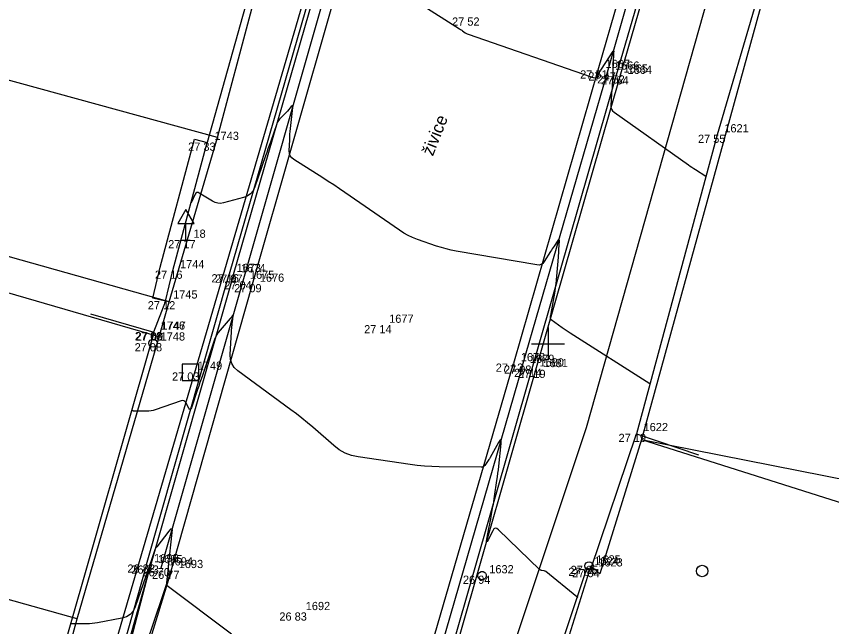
# Model space of a CAD drawing. Extents: x -702257 to -701487, y -1009871 to -1008841.
# Drawn here: x -701766.2 to -701741.36, y -1009358.61 to -1009340.02 of the extents above; entities that cross this region are included whole.
import ezdxf

# ---------------------------------------------------------------- set-up
doc = ezdxf.new("R2010")
doc.units = 0
for name, color, linetype in [('Ex_Major Contours', 7, 'Continuous'), ('Ex_Minor Contours', 7, 'Continuous'), ('Z_body', 7, 'Continuous'), ('Z_body_cisla', 7, 'Continuous'), ('Z_body_vysky_redukovane', 7, 'Continuous'), ('Z_budova', 7, 'Continuous'), ('Z_dopravni_znacky', 7, 'Continuous'), ('Z_hektometricka_sit', 7, 'Continuous'), ('Z_katastr_hranice', 7, 'Continuous'), ('Z_katastr_vnitrni_kresba', 7, 'Continuous'), ('Z_katastr_znacky_budov', 7, 'Continuous'), ('Z_komunikace', 7, 'Continuous'), ('Z_obruba', 7, 'Continuous'), ('Z_ploty', 7, 'Continuous'), ('Z_popisy', 7, 'Continuous'), ('Z_rozhranni', 7, 'Continuous'), ('Z_site_kanalizace_znaky', 7, 'Continuous'), ('Z_site_nerozlisene_znaky', 7, 'Continuous'), ('Z_site_vodovod_znaky', 7, 'Continuous'), ('Z_vstupy', 7, 'Continuous'), ('Z_zlabek', 7, 'Continuous')]:
    doc.layers.add(name, color=color, linetype=linetype)

# ---------------------------------------------------------------- blocks, each defined once
blk = doc.blocks.new('POINT_DISPLAY')
blk.add_line((0, 0), (0, 0))
blk = doc.blocks.new('Z527')
for p, q in [((0, 0.93), (-0.25, 0.5)), ((0.25, 0.5), (0, 0.93)), ((-0.25, 0.5), (0.25, 0.5)), ((0, 0), (0, 0.5)), ((-0.13, 0), (0.13, 0))]:
    blk.add_line(p, q)
blk = doc.blocks.new('Z15')
blk.add_circle((0, 0), 0.125)
blk = doc.blocks.new('Z614')
for p, q in [((-0.13, 0.03), (-0.1, 0.08)), ((-0.13, -0.03), (-0.13, 0.03)), ((-0.1, 0.08), (-0.08, 0.1)), ((-0.08, 0.1), (-0.03, 0.13)), ((-0.03, 0.13), (0.03, 0.13)), ((0.03, 0.13), (0.08, 0.1)), ((0.08, 0.1), (0.1, 0.08)), ((0.1, 0.08), (0.13, 0.03)), ((0.13, 0.03), (0.13, -0.03)), ((-0.1, -0.08), (-0.13, -0.03)), ((-0.08, -0.1), (-0.1, -0.08)), ((-0.03, -0.13), (-0.08, -0.1)), ((0.03, -0.13), (-0.03, -0.13)), ((0.08, -0.1), (0.03, -0.13)), ((0.1, -0.08), (0.08, -0.1)), ((0.13, -0.03), (0.1, -0.08))]:
    blk.add_line(p, q)
blk = doc.blocks.new('Z608')
for p, q in [((0.25, 0.25), (-0.25, 0.25)), ((-0.25, 0.25), (-0.25, -0.25)), ((0.25, -0.25), (0.25, 0.25)), ((-0.25, -0.25), (0.25, -0.25))]:
    blk.add_line(p, q)

msp = doc.modelspace()

# ---------------------------------------------------------------- linework, layer by layer
at = {"layer": 'Ex_Major Contours'}
msp.add_lwpolyline([(-701749.081, -1009357.723), (-701749.108, -1009357.714), (-701749.113, -1009357.713), (-701749.117, -1009357.711), (-701749.121, -1009357.708), (-701749.124, -1009357.705), (-701750.069, -1009356.938), (-701750.083, -1009356.928), (-701750.098, -1009356.92), (-701750.113, -1009356.915), (-701750.13, -1009356.911), (-701750.198, -1009356.901), (-701750.214, -1009356.898), (-701750.229, -1009356.892), (-701750.244, -1009356.883), (-701750.256, -1009356.872), (-701751.506, -1009355.662), (-701751.559, -1009355.624), (-701751.606, -1009355.616), (-701751.649, -1009355.639), (-701751.686, -1009355.692), (-701751.826, -1009355.967), (-701751.855, -1009356.017), (-701751.871, -1009356.032), (-701751.875, -1009356.011), (-701751.866, -1009355.953), (-701751.791, -1009355.569), (-701751.776, -1009355.493), (-701751.761, -1009355.416), (-701751.747, -1009355.339), (-701751.733, -1009355.263), (-701751.678, -1009354.956), (-701751.665, -1009354.879), (-701751.652, -1009354.802), (-701751.64, -1009354.725), (-701751.628, -1009354.648), (-701751.556, -1009354.159), (-701751.54, -1009354.051), (-701751.526, -1009353.944), (-701751.513, -1009353.836), (-701751.501, -1009353.728), (-701751.429, -1009353.033), (-701751.426, -1009352.957), (-701751.438, -1009352.928), (-701751.465, -1009352.945), (-701751.507, -1009353.008), (-701751.767, -1009353.467), (-701751.785, -1009353.498), (-701751.804, -1009353.528), (-701751.823, -1009353.557), (-701751.844, -1009353.586), (-701751.926, -1009353.701), (-701751.949, -1009353.726), (-701751.975, -1009353.744), (-701752.005, -1009353.755), (-701752.038, -1009353.758), (-701753.312, -1009353.742), (-701753.536, -1009353.736), (-701753.759, -1009353.722), (-701753.982, -1009353.701), (-701754.204, -1009353.672), (-701755.786, -1009353.443), (-701755.99, -1009353.398), (-701756.182, -1009353.327), (-701756.361, -1009353.228), (-701756.528, -1009353.101), (-701757.169, -1009352.541), (-701757.33, -1009352.402), (-701757.495, -1009352.267), (-701757.662, -1009352.136), (-701757.832, -1009352.008), (-701759.448, -1009350.819), (-701759.556, -1009350.719), (-701759.63, -1009350.604), (-701759.671, -1009350.473), (-701759.679, -1009350.326), (-701759.627, -1009349.467), (-701759.625, -1009349.432), (-701759.622, -1009349.397), (-701759.619, -1009349.362), (-701759.615, -1009349.327), (-701759.596, -1009349.146), (-701759.596, -1009349.135), (-701759.598, -1009349.131), (-701759.603, -1009349.133), (-701759.61, -1009349.141), (-701759.645, -1009349.185), (-701759.654, -1009349.196), (-701759.663, -1009349.207), (-701759.672, -1009349.218), (-701759.681, -1009349.229), (-701759.991, -1009349.587), (-701760.043, -1009349.653), (-701760.087, -1009349.722), (-701760.125, -1009349.795), (-701760.155, -1009349.873), (-701760.529, -1009350.966), (-701760.566, -1009351.073), (-701760.603, -1009351.18), (-701760.64, -1009351.288), (-701760.676, -1009351.395), (-701760.865, -1009351.95), (-701760.881, -1009351.984), (-701760.9, -1009351.996), (-701760.92, -1009351.987), (-701760.942, -1009351.956), (-701761.035, -1009351.789), (-701761.061, -1009351.755), (-701761.092, -1009351.734), (-701761.129, -1009351.728), (-701761.172, -1009351.737), (-701761.963, -1009352.01), (-701762.028, -1009352.029), (-701762.093, -1009352.043), (-701762.16, -1009352.051), (-701762.228, -1009352.053), (-701762.619, -1009352.051), (-701762.627, -1009352.051), (-701762.634, -1009352.048), (-701762.639, -1009352.044), (-701762.644, -1009352.038), (-701762.67, -1009351.997)], dxfattribs=at)
at = {"layer": 'Ex_Minor Contours'}
for points in [[(-701753.899, -1009339.648), (-701752.693, -1009340.411), (-701752.671, -1009340.424), (-701752.65, -1009340.438), (-701752.629, -1009340.452), (-701752.608, -1009340.467), (-701752.525, -1009340.524), (-701752.504, -1009340.538), (-701752.482, -1009340.55), (-701752.459, -1009340.561), (-701752.435, -1009340.57), (-701748.685, -1009341.87), (-701748.671, -1009341.875), (-701748.658, -1009341.879), (-701748.644, -1009341.882), (-701748.63, -1009341.885), (-701748.552, -1009341.898), (-701748.549, -1009341.898), (-701748.547, -1009341.897), (-701748.545, -1009341.896), (-701748.543, -1009341.894), (-701748.53, -1009341.874), (-701748.439, -1009341.734), (-701748.423, -1009341.709), (-701748.407, -1009341.685), (-701748.392, -1009341.661), (-701748.376, -1009341.637), (-701748.012, -1009341.082), (-701748.007, -1009341.076), (-701748.004, -1009341.075), (-701748.002, -1009341.078), (-701748.001, -1009341.086), (-701748.003, -1009341.135), (-701748.004, -1009341.165), (-701748.024, -1009341.674), (-701748.026, -1009341.729), (-701748.028, -1009341.784), (-701748.031, -1009341.839), (-701748.034, -1009341.893), (-701748.049, -1009342.205), (-701748.05, -1009342.222), (-701748.051, -1009342.239), (-701748.054, -1009342.273), (-701748.055, -1009342.282), (-701748.056, -1009342.29), (-701748.057, -1009342.299), (-701748.058, -1009342.307), (-701748.065, -1009342.345), (-701748.067, -1009342.355), (-701748.068, -1009342.364), (-701748.069, -1009342.373), (-701748.069, -1009342.382), (-701748.087, -1009342.745), (-701748.084, -1009342.805), (-701748.066, -1009342.858), (-701748.035, -1009342.905), (-701747.99, -1009342.945), (-701745.72, -1009344.552), (-701745.668, -1009344.588), (-701745.616, -1009344.623), (-701745.563, -1009344.658), (-701745.51, -1009344.692), (-701745.192, -1009344.895)], [(-701746.9, -1009351.222), (-701749.326, -1009349.676), (-701749.388, -1009349.636), (-701749.449, -1009349.595), (-701749.51, -1009349.554), (-701749.57, -1009349.512), (-701749.909, -1009349.272), (-701749.918, -1009349.264), (-701749.924, -1009349.255), (-701749.927, -1009349.244), (-701749.928, -1009349.233), (-701749.926, -1009349.184), (-701749.925, -1009349.171), (-701749.924, -1009349.159), (-701749.922, -1009349.147), (-701749.92, -1009349.135), (-701749.787, -1009348.401), (-701749.768, -1009348.286), (-701749.752, -1009348.171), (-701749.739, -1009348.056), (-701749.728, -1009347.94), (-701749.684, -1009347.364), (-701749.68, -1009347.304), (-701749.676, -1009347.244), (-701749.672, -1009347.185), (-701749.669, -1009347.125), (-701749.656, -1009346.868), (-701749.657, -1009346.829), (-701749.666, -1009346.814), (-701749.682, -1009346.821), (-701749.706, -1009346.852), (-701749.816, -1009347.021), (-701749.843, -1009347.064), (-701749.87, -1009347.106), (-701749.897, -1009347.149), (-701749.924, -1009347.191), (-701750.113, -1009347.494), (-701750.157, -1009347.549), (-701750.211, -1009347.585), (-701750.273, -1009347.601), (-701750.344, -1009347.598), (-701752.799, -1009347.175), (-701752.951, -1009347.146), (-701753.101, -1009347.111), (-701753.249, -1009347.069), (-701753.396, -1009347.022), (-701753.98, -1009346.819), (-701754.124, -1009346.764), (-701754.263, -1009346.699), (-701754.397, -1009346.625), (-701754.527, -1009346.541), (-701756.19, -1009345.389), (-701756.356, -1009345.275), (-701756.524, -1009345.162), (-701756.693, -1009345.052), (-701756.863, -1009344.943), (-701757.744, -1009344.386), (-701757.807, -1009344.335), (-701757.851, -1009344.275), (-701757.876, -1009344.205), (-701757.882, -1009344.124), (-701757.87, -1009343.784), (-701757.866, -1009343.698), (-701757.86, -1009343.613), (-701757.853, -1009343.529), (-701757.844, -1009343.444), (-701757.772, -1009342.798), (-701757.771, -1009342.763), (-701757.779, -1009342.748), (-701757.796, -1009342.753), (-701757.821, -1009342.776), (-701757.941, -1009342.913), (-701757.969, -1009342.945), (-701757.998, -1009342.976), (-701758.027, -1009343.007), (-701758.057, -1009343.038), (-701758.176, -1009343.159), (-701758.203, -1009343.191), (-701758.227, -1009343.225), (-701758.247, -1009343.261), (-701758.263, -1009343.3), (-701758.458, -1009343.854), (-701758.495, -1009343.959), (-701758.532, -1009344.065), (-701758.569, -1009344.171), (-701758.606, -1009344.277), (-701758.93, -1009345.222), (-701758.985, -1009345.339), (-701759.062, -1009345.432), (-701759.16, -1009345.501), (-701759.28, -1009345.548), (-701759.882, -1009345.708), (-701759.972, -1009345.723), (-701760.059, -1009345.72), (-701760.143, -1009345.697), (-701760.225, -1009345.657), (-701760.623, -1009345.407), (-701760.661, -1009345.39), (-701760.695, -1009345.39), (-701760.724, -1009345.407), (-701760.747, -1009345.443), (-701760.874, -1009345.705)], [(-701759.644, -1009358.844), (-701761.604, -1009357.368), (-701761.609, -1009357.362), (-701761.613, -1009357.356), (-701761.615, -1009357.349), (-701761.615, -1009357.342), (-701761.61, -1009357.301), (-701761.607, -1009357.277), (-701761.579, -1009356.989), (-701761.574, -1009356.938), (-701761.568, -1009356.887), (-701761.563, -1009356.836), (-701761.558, -1009356.786), (-701761.446, -1009355.749), (-701761.444, -1009355.67), (-701761.461, -1009355.636), (-701761.496, -1009355.648), (-701761.55, -1009355.706), (-701761.921, -1009356.182), (-701761.929, -1009356.191), (-701761.937, -1009356.201), (-701761.953, -1009356.219), (-701761.957, -1009356.224), (-701761.96, -1009356.229), (-701761.963, -1009356.235), (-701761.965, -1009356.241), (-701761.998, -1009356.337), (-701762.008, -1009356.365), (-701762.102, -1009356.642), (-701762.119, -1009356.693), (-701762.137, -1009356.743), (-701762.154, -1009356.794), (-701762.172, -1009356.845), (-701762.578, -1009358.007), (-701762.641, -1009358.138), (-701762.729, -1009358.239), (-701762.842, -1009358.311), (-701762.98, -1009358.355), (-701763.727, -1009358.497), (-701763.806, -1009358.51), (-701763.885, -1009358.52), (-701763.965, -1009358.525), (-701764.045, -1009358.527), (-701764.525, -1009358.524), (-701764.528, -1009358.523), (-701764.532, -1009358.517)]]:
    msp.add_lwpolyline(points, dxfattribs=at)
at = {"layer": 'Z_body'}
msp.add_line((-701762.23, -1009356.72), (-701763.32, -1009360.55), dxfattribs=at)
at = {"layer": 'Z_budova'}
for p, q in [((-701762, -1009349.65), (-701763.93, -1009349.1)), ((-701764.83, -1009359.56), (-701762, -1009349.65)), ((-701748.7, -1009356.86), (-701747.31, -1009352.74)), ((-701747.31, -1009352.74), (-701745.42, -1009353.38)), ((-701748.82, -1009356.82), (-701750.38, -1009361.5)), ((-701748.82, -1009356.82), (-701748.7, -1009356.86))]:
    msp.add_line(p, q, dxfattribs=at)
at = {"layer": 'Z_hektometricka_sit'}
for p, q in [((-701750, -1009349.5), (-701750, -1009350.5)), ((-701750, -1009349.5), (-701750, -1009350.5)), ((-701750, -1009349.5), (-701750, -1009350.5)), ((-701750.5, -1009350), (-701749.5, -1009350)), ((-701750.5, -1009350), (-701749.5, -1009350)), ((-701750.5, -1009350), (-701749.5, -1009350))]:
    msp.add_line(p, q, dxfattribs=at)
at = {"layer": 'Z_katastr_hranice'}
for p, q in [((-701735.58, -1009305.62), (-701748.84, -1009352.56)), ((-701767.72, -1009374.62), (-701754.56, -1009329.71)), ((-701742.31, -1009335.31), (-701747.15, -1009352.91)), ((-701760.07, -1009343.72), (-701759.02, -1009339.8)), ((-701760.07, -1009343.72), (-701769.56, -1009341.11)), ((-701761.54, -1009348.72), (-701760.07, -1009343.72)), ((-701761.54, -1009348.72), (-701774.15, -1009345.17)), ((-701761.85, -1009349.79), (-701761.54, -1009348.72)), ((-701764.34, -1009358.38), (-701761.85, -1009349.79)), ((-701748.84, -1009352.56), (-701752.99, -1009364.98)), ((-701747.15, -1009352.91), (-701748.42, -1009357.01)), ((-701747.15, -1009352.91), (-701740.52, -1009354.22)), ((-701764.34, -1009358.38), (-701773.96, -1009355.69)), ((-701748.7, -1009356.76), (-701750.22, -1009361.61)), ((-701748.42, -1009357.01), (-701748.7, -1009356.76)), ((-701766.76, -1009367.03), (-701764.34, -1009358.38))]:
    msp.add_line(p, q, dxfattribs=at)
at = {"layer": 'Z_katastr_vnitrni_kresba'}
for p, q in [((-701761.85, -1009349.79), (-701771.55, -1009346.97)), ((-701747.15, -1009352.91), (-701740.67, -1009354.97))]:
    msp.add_line(p, q, dxfattribs=at)
at = {"layer": 'Z_katastr_znacky_budov'}
msp.add_circle((-701745.307, -1009356.919), 0.175, dxfattribs=at)
at = {"layer": 'Z_komunikace'}
for p, q in [((-701745.26, -1009332.57), (-701747.92, -1009341.82)), ((-701759.58, -1009347.89), (-701756.89, -1009338.55)), ((-701747.92, -1009341.82), (-701750.49, -1009350.76)), ((-701759.58, -1009347.89), (-701762.11, -1009356.75)), ((-701750.49, -1009350.76), (-701753.06, -1009359.71))]:
    msp.add_line(p, q, dxfattribs=at)
at = {"layer": 'Z_obruba'}
for p, q in [((-701747.8, -1009341.85), (-701745.15, -1009332.61)), ((-701757.02, -1009338.54), (-701759.71, -1009347.88)), ((-701750.37, -1009350.79), (-701747.8, -1009341.85)), ((-701762.23, -1009356.72), (-701759.71, -1009347.88)), ((-701752.94, -1009359.74), (-701750.37, -1009350.79))]:
    msp.add_line(p, q, dxfattribs=at)
at = {"layer": 'Z_ploty'}
for p, q in [((-701742.41, -1009335.33), (-701744.85, -1009343.63)), ((-701744.85, -1009343.63), (-701747.31, -1009352.74)), ((-701761.81, -1009347.67), (-701760.77, -1009343.77)), ((-701761.43, -1009347.77), (-701760.38, -1009343.87)), ((-701760.77, -1009343.77), (-701760.38, -1009343.87)), ((-701762.04, -1009348.61), (-701761.81, -1009347.67)), ((-701761.65, -1009348.7), (-701761.43, -1009347.77)), ((-701761.65, -1009348.7), (-701762.04, -1009348.61))]:
    msp.add_line(p, q, dxfattribs=at)
at = {"layer": 'Z_rozhranni'}
msp.add_line((-701763.21, -1009360.63), (-701762.11, -1009356.75), dxfattribs=at)
at = {"layer": 'Z_vstupy'}
for p, q in [((-701759.09, -1009339.27), (-701760.38, -1009343.87)), ((-701761.65, -1009348.7), (-701762.02, -1009349.64))]:
    msp.add_line(p, q, dxfattribs=at)
at = {"layer": 'Z_zlabek'}
for p, q in [((-701745.78, -1009332.27), (-701748.48, -1009341.67)), ((-701748.19, -1009341.73), (-701745.54, -1009332.43)), ((-701756.59, -1009338.61), (-701759.3, -1009348.09)), ((-701759, -1009348.18), (-701756.29, -1009338.71)), ((-701748.48, -1009341.67), (-701751.05, -1009350.6)), ((-701750.78, -1009350.66), (-701748.19, -1009341.73)), ((-701759.3, -1009348.09), (-701761.79, -1009356.83)), ((-701761.48, -1009356.91), (-701759, -1009348.18)), ((-701753.65, -1009359.55), (-701751.05, -1009350.6)), ((-701750.78, -1009350.66), (-701753.37, -1009359.63)), ((-701763.15, -1009360.73), (-701762.11, -1009356.75)), ((-701762.77, -1009360.74), (-701761.48, -1009356.91)), ((-701761.48, -1009356.91), (-701762.71, -1009360.94))]:
    msp.add_line(p, q, dxfattribs=at)

# ---------------------------------------------------------------- block references
at = {"layer": 'Z_body'}
for p in [(-701752.34, -1009340.06), (-701748.48, -1009341.67), (-701748.19, -1009341.73), (-701747.92, -1009341.82), (-701747.8, -1009341.85), (-701744.85, -1009343.63), (-701760.38, -1009343.87), (-701761.03, -1009346.84), (-701761.43, -1009347.77), (-701759.71, -1009347.88), (-701759.58, -1009347.89), (-701759.3, -1009348.09), (-701759, -1009348.18), (-701761.65, -1009348.7), (-701755.06, -1009349.43), (-701762.02, -1009349.64), (-701762, -1009349.65), (-701762.03, -1009349.98), (-701751.05, -1009350.6), (-701750.78, -1009350.66), (-701750.49, -1009350.76), (-701750.37, -1009350.79), (-701760.89, -1009350.87), (-701747.31, -1009352.74), (-701762.23, -1009356.72), (-701762.11, -1009356.75), (-701748.75, -1009356.76), (-701761.79, -1009356.83), (-701761.48, -1009356.91), (-701748.82, -1009356.82), (-701748.7, -1009356.86), (-701752.01, -1009357.06), (-701757.6, -1009358.18)]:
    msp.add_blockref('POINT_DISPLAY', p, dxfattribs=at)
at = {"layer": 'Z_dopravni_znacky'}
msp.add_blockref('Z527', (-701761.03, -1009346.84), dxfattribs=at)
at = {"layer": 'Z_site_kanalizace_znaky'}
for p in [(-701762.03, -1009349.98), (-701748.75, -1009356.76)]:
    msp.add_blockref('Z15', p, dxfattribs=at)
at = {"layer": 'Z_site_nerozlisene_znaky'}
msp.add_blockref('Z608', (-701760.89, -1009350.87), dxfattribs=at)
at = {"layer": 'Z_site_vodovod_znaky'}
msp.add_blockref('Z614', (-701752.01, -1009357.06), dxfattribs=at)

# ---------------------------------------------------------------- texts
at = {"layer": 'Z_body_cisla'}
for s, p in [('1667', (-701748.25, -1009341.6)), ('1666', (-701747.96, -1009341.65)), ('1665', (-701747.7, -1009341.74)), ('1664', (-701747.58, -1009341.78)), ('1621', (-701744.63, -1009343.56)), ('1743', (-701760.16, -1009343.79)), ('18', (-701760.8, -1009346.77)), ('1744', (-701761.21, -1009347.7)), ('1673', (-701759.49, -1009347.81)), ('1674', (-701759.35, -1009347.82)), ('1675', (-701759.08, -1009348.02)), ('1676', (-701758.78, -1009348.11)), ('1745', (-701761.42, -1009348.62)), ('1746', (-701761.8, -1009349.57)), ('1747', (-701761.78, -1009349.57)), ('1677', (-701754.84, -1009349.36)), ('1748', (-701761.8, -1009349.9)), ('1678', (-701750.83, -1009350.53)), ('1679', (-701750.55, -1009350.58)), ('1749', (-701760.67, -1009350.79)), ('1680', (-701750.26, -1009350.69)), ('1681', (-701750.14, -1009350.71)), ('1622', (-701747.09, -1009352.66)), ('1696', (-701762, -1009356.65)), ('1695', (-701761.88, -1009356.68)), ('1694', (-701761.56, -1009356.75)), ('1624', (-701748.59, -1009356.74)), ('1625', (-701748.53, -1009356.69)), ('1623', (-701748.47, -1009356.78)), ('1693', (-701761.25, -1009356.83)), ('1632', (-701751.79, -1009356.99)), ('1692', (-701757.38, -1009358.11))]:
    msp.add_text(s, height=0.25, dxfattribs=at).set_placement(p)
at = {"layer": 'Z_body_vysky_redukovane'}
for s, p in [('27 52', (-701752.923, -1009340.31)), ('27 51', (-701749.022, -1009341.92)), ('27 47', (-701748.773, -1009341.98)), ('27 52', (-701748.503, -1009342.07)), ('27 54', (-701748.383, -1009342.1)), ('27 55', (-701745.433, -1009343.88)), ('27 33', (-701760.963, -1009344.12)), ('27 17', (-701761.572, -1009347.09)), ('27 16', (-701761.972, -1009348.02)), ('27 16', (-701760.252, -1009348.13)), ('27 07', (-701760.143, -1009348.14)), ('27 04', (-701759.863, -1009348.34)), ('27 09', (-701759.562, -1009348.43)), ('27 12', (-701762.192, -1009348.95)), ('27 14', (-701755.602, -1009349.68)), ('27 08', (-701762.583, -1009349.89)), ('27 09', (-701762.562, -1009349.9)), ('27 08', (-701762.593, -1009350.23)), ('27 12', (-701751.592, -1009350.85)), ('27 08', (-701751.343, -1009350.91)), ('27 14', (-701751.032, -1009351.01)), ('27 19', (-701750.912, -1009351.04)), ('27 03', (-701761.453, -1009351.12)), ('27 19', (-701747.852, -1009352.99)), ('26 82', (-701762.813, -1009356.97)), ('26 73', (-701762.693, -1009357)), ('27 05', (-701749.312, -1009357.01)), ('26 70', (-701762.353, -1009357.08)), ('26 77', (-701762.063, -1009357.16)), ('27 04', (-701749.382, -1009357.07)), ('27 04', (-701749.263, -1009357.11)), ('26 94', (-701752.593, -1009357.31)), ('26 83', (-701758.183, -1009358.43))]:
    msp.add_text(s, height=0.25, dxfattribs=at).set_placement(p)
at = {"layer": 'Z_popisy'}
msp.add_text('živice', height=0.38, rotation=68.4, dxfattribs=at).set_placement((-701753.51, -1009344.304))

doc.saveas('drawing.dxf')
